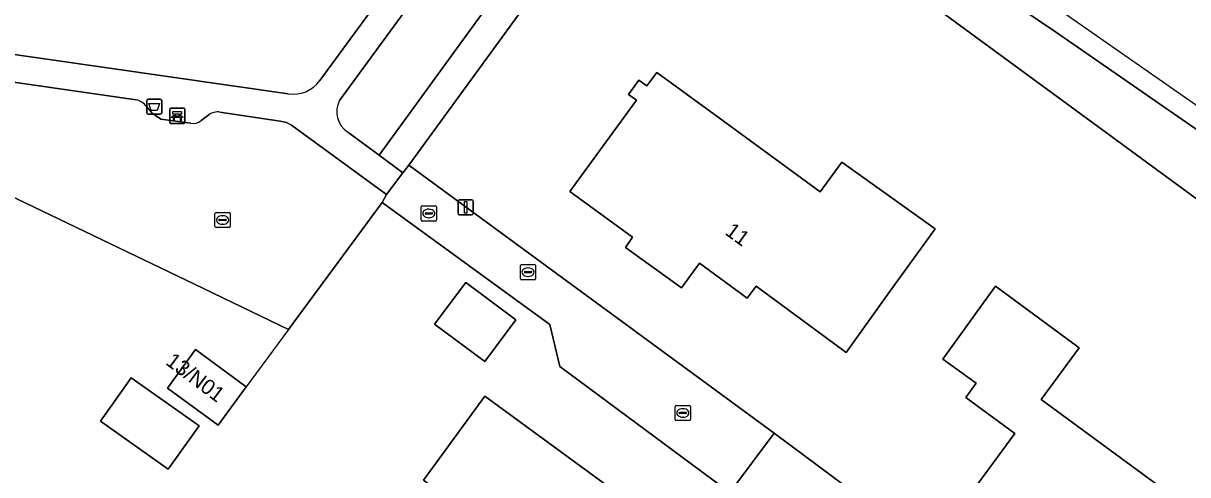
# Model space of a CAD drawing. Extents: x 163426 to 164192, y 380329 to 381641.
# Drawn here: x 163847.7 to 163924.2, y 381548.4 to 381578 of the extents above; entities that cross this region are included whole.
import ezdxf

# ---------------------------------------------------------------- set-up
doc = ezdxf.new("R2010")
doc.units = 0
for name, color, linetype in [('IMGEO_Afvalbak', 7, 'Continuous'), ('IMGEO_Bank', 7, 'Continuous'), ('IMGEO_Brandkraan', 7, 'Continuous'), ('IMGEO_Erf', 7, 'Continuous'), ('IMGEO_Groenvoorziening', 7, 'Continuous'), ('IMGEO_Hek', 7, 'Continuous'), ('IMGEO_Kolk', 7, 'Continuous'), ('IMGEO_Lichtmast', 7, 'Continuous'), ('IMGEO_Pand', 7, 'Continuous'), ('IMGEO_Pand_nummerreeks', 7, 'Continuous'), ('IMGEO_Rioolput', 7, 'Continuous'), ('IMGEO_Voetpad_halfverhard', 7, 'Continuous'), ('IMGEO_Voetpad_open', 7, 'Continuous')]:
    doc.layers.add(name, color=color, linetype=linetype)

msp = doc.modelspace()

# ---------------------------------------------------------------- linework, layer by layer
at = {"layer": 'IMGEO_Afvalbak'}
for p, q in [((163855.781, 381572.123), (163855.781, 381572.923)), ((163855.781, 381572.923), (163855.781, 381572.123)), ((163855.881, 381573.023), (163856.671, 381573.023)), ((163856.671, 381573.023), (163855.881, 381573.023)), ((163856.771, 381572.923), (163856.771, 381572.123)), ((163856.771, 381572.123), (163856.771, 381572.923)), ((163856.671, 381572.023), (163855.881, 381572.023)), ((163855.881, 381572.023), (163856.671, 381572.023))]:
    msp.add_line(p, q, dxfattribs=at)
msp.add_lwpolyline([(163855.924, 381572.737), (163856.628, 381572.737), (163856.479, 381572.267), (163856.073, 381572.267), (163855.924, 381572.737)], dxfattribs=at)
for centre, start, end in [((163855.881, 381572.923), 90, 180), ((163855.881, 381572.923), 90, 180), ((163856.671, 381572.923), 0, 90), ((163856.671, 381572.923), 360, 90), ((163855.881, 381572.123), 180, 270), ((163855.881, 381572.123), 180, 270), ((163856.671, 381572.123), 270, 0), ((163856.671, 381572.123), 270, 0)]:
    msp.add_arc(centre, 0.1, start, end, dxfattribs=at)
at = {"layer": 'IMGEO_Bank'}
for p, q in [((163857.294, 381571.495), (163857.294, 381572.336)), ((163857.294, 381572.336), (163857.294, 381571.495)), ((163857.369, 381572.42), (163858.21, 381572.42)), ((163858.21, 381572.42), (163857.369, 381572.42)), ((163857.603, 381571.926), (163857.603, 381572.032)), ((163857.647, 381572.032), (163857.647, 381571.926)), ((163857.935, 381572.038), (163857.653, 381572.038)), ((163857.941, 381571.926), (163857.941, 381572.032)), ((163857.985, 381572.032), (163857.985, 381571.926)), ((163858.294, 381572.345), (163858.294, 381571.504)), ((163858.294, 381571.504), (163858.294, 381572.345)), ((163858.219, 381571.42), (163857.378, 381571.42)), ((163857.378, 381571.42), (163858.219, 381571.42)), ((163857.991, 381571.818), (163857.598, 381571.818)), ((163857.653, 381571.92), (163857.935, 381571.92))]:
    msp.add_line(p, q, dxfattribs=at)
for points in [[(163857.597, 381572.038), (163857.511, 381572.038), (163857.511, 381572.199), (163858.074, 381572.199), (163858.074, 381572.038), (163857.991, 381572.038)], [(163857.541, 381571.818), (163857.399, 381571.818), (163857.511, 381571.92), (163857.597, 381571.92)], [(163857.591, 381571.811), (163857.591, 381571.604), (163857.548, 381571.604), (163857.548, 381571.811)], [(163857.991, 381571.92), (163858.074, 381571.92), (163858.186, 381571.818), (163858.047, 381571.818)], [(163858.041, 381571.811), (163858.041, 381571.604), (163857.997, 381571.604), (163857.997, 381571.811)]]:
    msp.add_lwpolyline(points, dxfattribs=at)
for centre, radius, start, end in [((163857.372, 381572.342), 0.0779, 92.4484, 184.28452), ((163857.372, 381572.342), 0.0779, 92.4484, 184.28452), ((163857.596, 381572.031), 0.00671, 2.89567, 87.10433), ((163857.653, 381572.031), 0.00671, 92.89567, 177.10433), ((163857.935, 381572.031), 0.00671, 2.89567, 87.10433), ((163857.992, 381572.031), 0.00671, 92.89567, 177.10433), ((163858.216, 381572.342), 0.0779, 2.4484, 94.28452), ((163858.216, 381572.342), 0.0779, 2.4484, 94.28452), ((163857.372, 381571.498), 0.0779, 182.4484, 274.28452), ((163857.372, 381571.498), 0.0779, 182.4484, 274.28452), ((163857.541, 381571.811), 0.00671, 2.89567, 87.10433), ((163857.598, 381571.811), 0.00671, 92.89567, 177.10433), ((163857.596, 381571.927), 0.00671, 272.89567, 357.10433), ((163857.653, 381571.927), 0.00671, 182.89567, 267.10433), ((163857.935, 381571.927), 0.00671, 272.89567, 357.10433), ((163857.992, 381571.927), 0.00671, 182.89567, 267.10433), ((163857.99, 381571.811), 0.00671, 2.89567, 87.10433), ((163858.047, 381571.811), 0.00671, 92.89567, 177.10433), ((163858.216, 381571.498), 0.0779, 272.4484, 4.28452), ((163858.216, 381571.498), 0.0779, 272.4484, 4.28452)]:
    msp.add_arc(centre, radius, start, end, dxfattribs=at)
at = {"layer": 'IMGEO_Brandkraan'}
for p, q in [((163880.346, 381561.232), (163880.346, 381562.084)), ((163880.421, 381562.158), (163881.273, 381562.158)), ((163881.347, 381562.084), (163881.347, 381561.232)), ((163880.605, 381561.652), (163880.605, 381561.664)), ((163881.043, 381561.615), (163880.645, 381561.615)), ((163880.648, 381561.701), (163881.046, 381561.701)), ((163880.857, 381561.378), (163880.832, 381561.378)), ((163880.834, 381561.938), (163880.859, 381561.938)), ((163881.089, 381561.664), (163881.089, 381561.652)), ((163881.273, 381561.158), (163880.421, 381561.158))]:
    msp.add_line(p, q, dxfattribs=at)
for points in [[(163880.346, 381561.232), (163880.346, 381562.084)], [(163880.421, 381562.158), (163881.273, 381562.158)], [(163881.347, 381562.084), (163881.347, 381561.232)], [(163881.273, 381561.158), (163880.421, 381561.158)]]:
    msp.add_lwpolyline(points, dxfattribs=at)
for centre, radius, start, end in [((163880.423, 381562.082), 0.0765, 91.55205, 178.44795), ((163880.423, 381562.082), 0.0765, 91.55205, 178.44795), ((163881.271, 381562.082), 0.0765, 1.55205, 88.44795), ((163881.271, 381562.082), 0.0765, 1.55205, 88.44795), ((163880.645, 381561.661), 0.0403, 85.87752, 175.75265), ((163880.642, 381561.651), 0.0366, 178.93798, 274.71019), ((163881.046, 381561.658), 0.043, 264.86636, 352.45326), ((163881.05, 381561.663), 0.0386, 1.73085, 96.63898), ((163880.423, 381561.234), 0.0765, 181.55205, 268.44795), ((163880.423, 381561.234), 0.0765, 181.55205, 268.44795), ((163881.271, 381561.234), 0.0765, 271.55205, 358.44795), ((163881.271, 381561.234), 0.0765, 271.55205, 358.44795)]:
    msp.add_arc(centre, radius, start, end, dxfattribs=at)
for centre, major_axis, ratio, start_param, end_param in [((163880.833, 381561.658), (-0.387, 0.002), 0.722429, 4.712389, 7.853982), ((163880.858, 381561.658), (-0.39, 0.002), 0.717154, 1.570796, 4.712389)]:
    msp.add_ellipse(centre, major_axis=major_axis, ratio=ratio, start_param=start_param, end_param=end_param, dxfattribs=at)
at = {"layer": 'IMGEO_Erf'}
for points in [[(163953.286, 381543.004), (163954.146, 381543.102), (163951.022, 381547.253), (163889.992, 381591.979), (163873.013, 381568.677), (163897.023, 381551.086), (163920.072, 381533.954), (163919.988, 381533.796), (163926.644, 381528.624), (163929.374, 381526.297), (163949.04, 381500), (163953.473, 381494.072)], [(163894.099, 381547.191), (163882.927, 381555.471), (163882.287, 381558.212), (163871.255, 381566.226), (163865.101, 381557.897), (163859.507, 381560.582), (163837.732, 381571.03), (163823.553, 381552.23), (163799.491, 381519.88)]]:
    msp.add_lwpolyline(points, dxfattribs=at)
for points in [[(163890.928, 381560.636), (163887.261, 381563.286), (163887.716, 381563.944), (163883.596, 381566.96), (163887.965, 381572.945), (163887.441, 381573.328), (163888.13, 381574.272), (163888.654, 381573.889), (163889.302, 381574.777), (163893.341, 381571.829), (163900.047, 381566.933), (163901.46, 381568.869), (163907.6, 381564.498), (163904.658, 381560.444), (163901.752, 381556.389), (163895.83, 381560.737), (163895.259, 381559.951), (163893.092, 381561.526), (163892.11, 381562.24)], [(163874.708, 381558.241), (163876.748, 381560.987), (163880.054, 381558.533), (163878.014, 381555.787)], [(163918.447, 381540.256), (163909.632, 381546.697), (163910.342, 381547.665), (163912.835, 381551.067), (163909.616, 381553.426), (163910.298, 381554.371), (163908.11, 381555.95), (163911.036, 381560.006), (163911.566, 381560.741), (163917.074, 381556.696), (163914.579, 381553.297), (163923.314, 381546.884), (163921.407, 381544.287)], [(163857.16, 381554.04), (163859, 381556.58), (163862.31, 381554.12), (163860.47, 381551.6)], [(163852.742, 381551.87), (163854.763, 381554.725), (163859.222, 381551.567), (163857.2, 381548.712)], [(163873.967, 381548.003), (163878.013, 381553.503), (163886.651, 381547.183), (163884.411, 381544.139), (163885.134, 381543.598), (163882.917, 381540.604), (163882.193, 381541.135), (163880.659, 381539.043), (163881.383, 381538.512), (163878.075, 381534.033), (163870.088, 381539.863), (163875.336, 381546.996)]]:
    msp.add_lwpolyline(points, close=True, dxfattribs=at)
at = {"layer": 'IMGEO_Groenvoorziening'}
for points in [[(163869.008, 381570.858), (163871.072, 381569.33), (163883.404, 381586.3), (163890.019, 381593.984), (163894.688, 381591.261), (163903.248, 381585.716), (163915.504, 381577.448), (163930.678, 381566.943), (163942.74, 381557.799), (163951.397, 381550.893), (163961.319, 381542.236), (163971.143, 381530.563), (163977.758, 381522.587), (163986.415, 381526.575), (163992.18, 381523.944), (163990.46, 381526.533), (163942.427, 381560.317), (163880.865, 381603.191)], [(163930.678, 381566.943), (163915.504, 381577.448), (163903.248, 381585.716), (163894.688, 381591.261), (163890.019, 381593.984), (163883.404, 381586.3), (163871.072, 381569.33), (163872.612, 381568.189), (163873.013, 381568.677), (163889.992, 381591.979), (163951.022, 381547.253)], [(163867.168, 381574.246), (163876.783, 381587.351)], [(163878.512, 381586.673), (163868.46, 381572.936)], [(163841.426, 381576.76), (163865.07, 381573.367)], [(163855.098, 381572.973), (163841.25, 381574.956)], [(163837.591, 381571.495), (163837.732, 381571.03), (163859.507, 381560.582), (163865.101, 381557.897), (163871.255, 381566.226), (163871.534, 381566.748), (163865.298, 381571.32), (163864.964, 381571.478), (163864.559, 381571.576), (163860.596, 381572.165)], [(163858.683, 381571.437), (163856.705, 381571.703), (163856.134, 381572.096), (163855.763, 381572.528)], [(163859.862, 381571.994), (163859.353, 381571.609)]]:
    msp.add_lwpolyline(points, dxfattribs=at)
for centre, radius, start, end in [((163865.407, 381575.506), 2.166, 261.05237, 324.41212), ((163854.82, 381571.838), 1.169, 36.19905, 76.22221), ((163869.849, 381572.191), 1.576, 151.79617, 237.75066), ((163860.447, 381571.145), 1.031, 81.68041, 124.54815), ((163858.846, 381572.194), 0.775, 257.88151, 310.9142)]:
    msp.add_arc(centre, radius, start, end, dxfattribs=at)
at = {"layer": 'IMGEO_Hek'}
for points in [[(163873.013, 381568.677), (163889.992, 381591.979), (163951.022, 381547.253), (163973.823, 381516.962)], [(163871.255, 381566.226), (163865.101, 381557.897)], [(163865.101, 381557.897), (163862.31, 381554.12)]]:
    msp.add_lwpolyline(points, dxfattribs=at)
at = {"layer": 'IMGEO_Kolk'}
for p, q in [((163890.597, 381552.91), (163891.449, 381552.91)), ((163890.522, 381551.984), (163890.522, 381552.836)), ((163890.781, 381552.404), (163890.781, 381552.416)), ((163891.219, 381552.367), (163890.821, 381552.367)), ((163890.824, 381552.453), (163891.222, 381552.453)), ((163891.033, 381552.13), (163891.008, 381552.13)), ((163891.01, 381552.69), (163891.035, 381552.69)), ((163891.265, 381552.416), (163891.265, 381552.404)), ((163891.523, 381552.836), (163891.523, 381551.984)), ((163891.449, 381551.91), (163890.597, 381551.91))]:
    msp.add_line(p, q, dxfattribs=at)
for points in [[(163890.597, 381552.91), (163891.449, 381552.91)], [(163890.522, 381551.984), (163890.522, 381552.836)], [(163891.523, 381552.836), (163891.523, 381551.984)], [(163891.449, 381551.91), (163890.597, 381551.91)]]:
    msp.add_lwpolyline(points, dxfattribs=at)
for centre, radius, start, end in [((163890.599, 381552.834), 0.0765, 91.55205, 178.44795), ((163890.599, 381552.834), 0.0765, 91.55205, 178.44795), ((163891.447, 381552.834), 0.0765, 1.55205, 88.44795), ((163891.447, 381552.834), 0.0765, 1.55205, 88.44795), ((163890.821, 381552.413), 0.0403, 85.87752, 175.75265), ((163890.818, 381552.403), 0.0366, 178.93798, 274.71019), ((163891.222, 381552.41), 0.043, 264.86636, 352.45326), ((163891.226, 381552.415), 0.0386, 1.73085, 96.63898), ((163890.599, 381551.986), 0.0765, 181.55205, 268.44795), ((163890.599, 381551.986), 0.0765, 181.55205, 268.44795), ((163891.447, 381551.986), 0.0765, 271.55205, 358.44795), ((163891.447, 381551.986), 0.0765, 271.55205, 358.44795)]:
    msp.add_arc(centre, radius, start, end, dxfattribs=at)
for centre, major_axis, ratio, start_param, end_param in [((163891.009, 381552.41), (-0.387, 0.002), 0.722429, 4.712389, 7.853982), ((163891.034, 381552.41), (-0.39, 0.002), 0.717154, 1.570796, 4.712389)]:
    msp.add_ellipse(centre, major_axis=major_axis, ratio=ratio, start_param=start_param, end_param=end_param, dxfattribs=at)
at = {"layer": 'IMGEO_Lichtmast'}
for p, q in [((163876.249, 381565.514), (163876.249, 381566.314)), ((163876.249, 381566.314), (163876.249, 381565.514)), ((163876.349, 381566.414), (163877.139, 381566.414)), ((163877.139, 381566.414), (163876.349, 381566.414)), ((163877.239, 381566.314), (163877.239, 381565.514)), ((163877.239, 381565.514), (163877.239, 381566.314)), ((163877.139, 381565.414), (163876.349, 381565.414)), ((163876.349, 381565.414), (163877.139, 381565.414))]:
    msp.add_line(p, q, dxfattribs=at)
msp.add_lwpolyline([(163876.669, 381566.289), (163876.819, 381566.289), (163876.819, 381565.539), (163876.669, 381565.539), (163876.669, 381566.289)], dxfattribs=at)
for centre, start, end in [((163876.349, 381566.314), 90, 180), ((163876.349, 381566.314), 90, 180), ((163877.139, 381566.314), 0, 90), ((163877.139, 381566.314), 360, 90), ((163876.349, 381565.514), 180, 270), ((163876.349, 381565.514), 180, 270), ((163877.139, 381565.514), 270, 0), ((163877.139, 381565.514), 270, 0)]:
    msp.add_arc(centre, 0.1, start, end, dxfattribs=at)
at = {"layer": 'IMGEO_Pand'}
for points in [[(163890.928, 381560.636), (163892.11, 381562.24), (163893.092, 381561.526), (163895.259, 381559.951), (163895.83, 381560.737), (163901.752, 381556.389), (163904.658, 381560.444), (163907.6, 381564.498), (163901.46, 381568.869), (163900.047, 381566.933), (163893.341, 381571.829), (163889.302, 381574.777), (163888.654, 381573.889), (163888.13, 381574.272), (163887.441, 381573.328), (163887.965, 381572.945), (163883.596, 381566.96), (163887.716, 381563.944), (163887.261, 381563.286)], [(163880.054, 381558.533), (163876.748, 381560.987), (163874.708, 381558.241), (163878.014, 381555.787)], [(163909.616, 381553.426), (163912.835, 381551.067), (163910.342, 381547.665), (163909.632, 381546.697), (163918.447, 381540.256), (163921.407, 381544.287), (163923.314, 381546.884), (163914.579, 381553.297), (163917.074, 381556.696), (163911.566, 381560.741), (163911.036, 381560.006), (163908.11, 381555.95), (163910.298, 381554.371)], [(163862.31, 381554.12), (163859, 381556.58), (163857.16, 381554.04), (163860.47, 381551.6)], [(163852.742, 381551.87), (163857.2, 381548.712), (163859.222, 381551.567), (163854.763, 381554.725)], [(163885.134, 381543.598), (163884.411, 381544.139), (163886.651, 381547.183), (163878.013, 381553.503), (163873.967, 381548.003), (163875.336, 381546.996), (163870.088, 381539.863), (163878.075, 381534.033), (163881.383, 381538.512), (163880.659, 381539.043), (163882.193, 381541.135), (163882.917, 381540.604)]]:
    msp.add_lwpolyline(points, close=True, dxfattribs=at)
at = {"layer": 'IMGEO_Rioolput'}
for p, q in [((163873.827, 381565.087), (163873.827, 381565.939)), ((163873.902, 381566.013), (163874.754, 381566.013)), ((163874.828, 381565.939), (163874.828, 381565.087)), ((163860.271, 381564.656), (163860.271, 381565.508)), ((163860.346, 381565.582), (163861.198, 381565.582)), ((163860.759, 381565.362), (163860.784, 381565.362)), ((163861.272, 381565.508), (163861.272, 381564.656)), ((163874.086, 381565.507), (163874.086, 381565.519)), ((163874.524, 381565.47), (163874.126, 381565.47)), ((163874.129, 381565.556), (163874.527, 381565.556)), ((163874.338, 381565.233), (163874.313, 381565.233)), ((163874.315, 381565.793), (163874.34, 381565.793)), ((163874.57, 381565.519), (163874.57, 381565.507)), ((163861.198, 381564.582), (163860.346, 381564.582)), ((163860.53, 381565.076), (163860.53, 381565.088)), ((163860.968, 381565.039), (163860.57, 381565.039)), ((163860.573, 381565.125), (163860.971, 381565.125)), ((163860.782, 381564.802), (163860.757, 381564.802)), ((163861.014, 381565.088), (163861.014, 381565.076)), ((163874.754, 381565.013), (163873.902, 381565.013))]:
    msp.add_line(p, q, dxfattribs=at)
for points in [[(163873.827, 381565.087), (163873.827, 381565.939)], [(163873.902, 381566.013), (163874.754, 381566.013)], [(163874.828, 381565.939), (163874.828, 381565.087)], [(163860.271, 381564.656), (163860.271, 381565.508)], [(163860.346, 381565.582), (163861.198, 381565.582)], [(163861.272, 381565.508), (163861.272, 381564.656)], [(163861.198, 381564.582), (163860.346, 381564.582)], [(163874.754, 381565.013), (163873.902, 381565.013)]]:
    msp.add_lwpolyline(points, dxfattribs=at)
for centre, radius, start, end in [((163873.904, 381565.937), 0.0765, 91.55205, 178.44795), ((163873.904, 381565.937), 0.0765, 91.55205, 178.44795), ((163874.752, 381565.937), 0.0765, 1.55205, 88.44795), ((163874.752, 381565.937), 0.0765, 1.55205, 88.44795), ((163860.348, 381565.506), 0.0765, 91.55205, 178.44795), ((163860.348, 381565.506), 0.0765, 91.55205, 178.44795), ((163861.196, 381565.506), 0.0765, 1.55205, 88.44795), ((163861.196, 381565.506), 0.0765, 1.55205, 88.44795), ((163874.126, 381565.516), 0.0403, 85.87752, 175.75265), ((163874.123, 381565.506), 0.0366, 178.93798, 274.71019), ((163874.527, 381565.513), 0.043, 264.86636, 352.45326), ((163874.531, 381565.518), 0.0386, 1.73085, 96.63898), ((163860.348, 381564.658), 0.0765, 181.55205, 268.44795), ((163860.348, 381564.658), 0.0765, 181.55205, 268.44795), ((163860.57, 381565.085), 0.0403, 85.87752, 175.75265), ((163860.567, 381565.075), 0.0366, 178.93798, 274.71019), ((163860.971, 381565.082), 0.043, 264.86636, 352.45326), ((163860.975, 381565.087), 0.0386, 1.73085, 96.63898), ((163861.196, 381564.658), 0.0765, 271.55205, 358.44795), ((163861.196, 381564.658), 0.0765, 271.55205, 358.44795), ((163873.904, 381565.089), 0.0765, 181.55205, 268.44795), ((163873.904, 381565.089), 0.0765, 181.55205, 268.44795), ((163874.752, 381565.089), 0.0765, 271.55205, 358.44795), ((163874.752, 381565.089), 0.0765, 271.55205, 358.44795)]:
    msp.add_arc(centre, radius, start, end, dxfattribs=at)
for centre, major_axis, ratio, start_param, end_param in [((163860.758, 381565.082), (-0.387, 0.002), 0.722429, 4.712389, 7.853982), ((163860.783, 381565.082), (-0.39, 0.002), 0.717154, 1.570796, 4.712389), ((163874.314, 381565.513), (-0.387, 0.002), 0.722429, 4.712389, 7.853982), ((163874.339, 381565.513), (-0.39, 0.002), 0.717154, 1.570796, 4.712389)]:
    msp.add_ellipse(centre, major_axis=major_axis, ratio=ratio, start_param=start_param, end_param=end_param, dxfattribs=at)
at = {"layer": 'IMGEO_Voetpad_halfverhard'}
for points in [[(163876.783, 381587.351), (163867.168, 381574.246)], [(163868.46, 381572.936), (163878.512, 381586.673)], [(163865.07, 381573.367), (163841.426, 381576.76)], [(163841.25, 381574.956), (163855.098, 381572.973)], [(163855.763, 381572.528), (163856.134, 381572.096), (163856.705, 381571.703), (163858.683, 381571.437)], [(163860.596, 381572.165), (163864.559, 381571.576), (163864.964, 381571.478), (163865.298, 381571.32), (163871.534, 381566.748), (163872.612, 381568.189), (163871.072, 381569.33), (163869.008, 381570.858)], [(163859.353, 381571.609), (163859.862, 381571.994)]]:
    msp.add_lwpolyline(points, dxfattribs=at)
for centre, radius, start, end in [((163865.407, 381575.506), 2.166, 261.05237, 324.41212), ((163854.82, 381571.838), 1.169, 36.19905, 76.22221), ((163869.849, 381572.191), 1.576, 151.79617, 237.75066), ((163860.447, 381571.145), 1.031, 81.68041, 124.54815), ((163858.846, 381572.194), 0.775, 257.88151, 310.9142)]:
    msp.add_arc(centre, radius, start, end, dxfattribs=at)
at = {"layer": 'IMGEO_Voetpad_open'}
msp.add_lwpolyline([(163873.013, 381568.677), (163872.612, 381568.189), (163871.534, 381566.748), (163871.255, 381566.226), (163882.287, 381558.212), (163882.927, 381555.471), (163894.099, 381547.191), (163897.023, 381551.086)], close=True, dxfattribs=at)
msp.add_lwpolyline([(163953.473, 381494.072), (163949.04, 381500), (163929.374, 381526.297), (163926.644, 381528.624), (163919.988, 381533.796), (163920.072, 381533.954), (163897.023, 381551.086), (163894.099, 381547.191), (163859.32, 381500), (163853.125, 381491.594)], dxfattribs=at)

# ---------------------------------------------------------------- texts
at = {"layer": 'IMGEO_Pand_nummerreeks'}
for s, rotation, p in [('11', 323.98669, (163893.731, 381564.177)), ('13/N01', 323.1301, (163856.964, 381555.643))]:
    msp.add_text(s, height=1, rotation=rotation, dxfattribs=at).set_placement(p)

doc.saveas('drawing.dxf')
